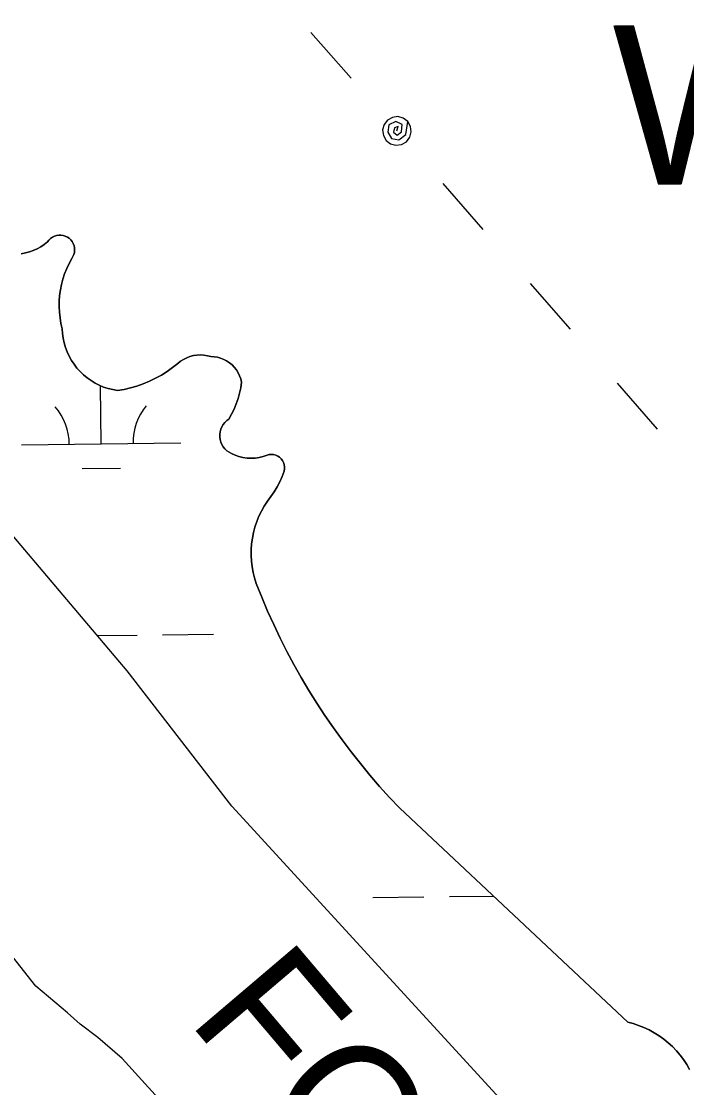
# Model space of a CAD drawing. Extents: x 3684037 to 3722149, y 433263 to 459021.
# Drawn here: x 3713727 to 3714145, y 455154 to 455822 of the extents above; entities that cross this region are included whole.
import ezdxf

# ---------------------------------------------------------------- set-up
doc = ezdxf.new("R2010")
doc.units = 0
for name, color, linetype in [('V-RIVR-IDEN', 7, 'Continuous'), ('V-TOPO-SHOR', 7, 'Continuous'), ('V-UTIL-LINE', 7, 'Continuous'), ('V-WETL-SWMP', 7, 'Continuous')]:
    doc.layers.add(name, color=color, linetype=linetype)

msp = doc.modelspace()

# ---------------------------------------------------------------- linework, layer by layer
at = {"layer": 'V-TOPO-SHOR'}
for points in [[(3714476.87, 454624.67), (3714446.27, 454655.8), (3714333.63, 454789.67), (3714188.82, 454953.89), (3714034.33, 455139.22), (3713859.53, 455329.89), (3713793.84, 455414.78), (3713570.23, 455678.66), (3713470.96, 455793.25), (3713443.27, 455821.61), (3713412.98, 455846.19), (3713398.71, 455859.95), (3713387.38, 455871.55), (3713382.37, 455878.41), (3713381.56, 455881.39), (3713379.53, 455889.91), (3713380.9, 455897.11), (3713382.7, 455905.58), (3713389.65, 455918.67)], [(3713815.31, 455600.01), (3713811.63, 455597.98), (3713807.85, 455596.15), (3713803.96, 455594.54), (3713799.99, 455593.16), (3713795.95, 455591.99), (3713791.85, 455591.06), (3713787.7, 455590.36), (3713784.77, 455590.87), (3713781.9, 455591.59), (3713779.08, 455592.52), (3713776.34, 455593.66), (3713773.69, 455595), (3713771.16, 455596.54), (3713768.74, 455598.26), (3713766.45, 455600.15), (3713764.31, 455602.2), (3713762.33, 455604.41), (3713760.52, 455606.76), (3713758.89, 455609.24), (3713757.45, 455611.84), (3713756.21, 455614.53), (3713755.17, 455617.31), (3713754.33, 455620.15), (3713753.71, 455623.05), (3713753.31, 455625.99), (3713753.13, 455628.96), (3713752.33, 455632.38), (3713751.74, 455635.84), (3713751.36, 455639.33), (3713751.19, 455642.84), (3713751.24, 455646.35), (3713751.49, 455649.86), (3713751.96, 455653.34), (3713752.64, 455656.79), (3713753.53, 455660.18), (3713754.62, 455663.52), (3713755.92, 455666.79), (3713757.41, 455669.97), (3713759.09, 455673.05), (3713759.84, 455674.25), (3713760.4, 455675.54), (3713760.76, 455676.9), (3713760.9, 455678.3), (3713760.83, 455679.71), (3713760.55, 455681.08), (3713760.06, 455682.41), (3713759.37, 455683.63), (3713758.51, 455684.74), (3713757.48, 455685.71), (3713756.32, 455686.51), (3713755.05, 455687.12), (3713753.71, 455687.53), (3713752.31, 455687.73), (3713750.9, 455687.72), (3713749.52, 455687.49), (3713748.18, 455687.05), (3713746.92, 455686.41), (3713745.78, 455685.59), (3713744.77, 455684.61), (3713743.93, 455683.48), (3713741.85, 455681.88), (3713739.67, 455680.45), (3713737.37, 455679.19), (3713734.98, 455678.11), (3713732.52, 455677.22), (3713730, 455676.52), (3713727.43, 455676.02)], [(3713874.7, 455469.45), (3713873.63, 455472.89), (3713872.78, 455476.38), (3713872.15, 455479.91), (3713871.74, 455483.48), (3713871.55, 455487.07), (3713871.59, 455490.66), (3713871.85, 455494.25), (3713872.33, 455497.81), (3713873.04, 455501.33), (3713873.96, 455504.8), (3713875.1, 455508.21), (3713876.45, 455511.54), (3713878, 455514.78), (3713879.76, 455517.92), (3713881.71, 455520.94), (3713883.84, 455523.83), (3713885.93, 455526.8), (3713887.83, 455529.91), (3713889.53, 455533.12), (3713891.01, 455536.45), (3713892.28, 455539.85), (3713892.53, 455541.21), (3713892.54, 455542.59), (3713892.33, 455543.96), (3713891.89, 455545.27), (3713891.24, 455546.49), (3713890.4, 455547.58), (3713889.39, 455548.52), (3713888.24, 455549.28), (3713886.98, 455549.84), (3713885.64, 455550.18), (3713884.27, 455550.3), (3713882.89, 455550.18), (3713881.55, 455549.84), (3713879.12, 455549.01), (3713876.62, 455548.41), (3713874.08, 455548.04), (3713871.51, 455547.92), (3713868.95, 455548.04), (3713866.4, 455548.39), (3713863.9, 455548.99), (3713861.47, 455549.82), (3713859.13, 455550.88), (3713857.68, 455551.66), (3713856.34, 455552.62), (3713855.14, 455553.76), (3713854.11, 455555.05), (3713853.26, 455556.46), (3713852.6, 455557.97), (3713852.16, 455559.56), (3713851.93, 455561.19), (3713851.91, 455562.84), (3713852.12, 455564.48), (3713852.55, 455566.08), (3713853.19, 455567.6), (3713854.02, 455569.02), (3713855.04, 455570.32), (3713856.21, 455571.47), (3713857.54, 455572.46), (3713859.3, 455575.51), (3713860.85, 455578.67), (3713862.21, 455581.92), (3713863.35, 455585.25), (3713864.27, 455588.65), (3713864.98, 455592.1), (3713865.46, 455595.59), (3713864.98, 455597.62), (3713864.28, 455599.59), (3713863.38, 455601.47), (3713862.28, 455603.25), (3713861, 455604.9), (3713859.55, 455606.39), (3713857.94, 455607.73), (3713856.2, 455608.88), (3713854.35, 455609.85), (3713852.4, 455610.6), (3713850.39, 455611.14), (3713848.33, 455611.47), (3713846.24, 455611.57), (3713844.11, 455612.15), (3713841.94, 455612.5), (3713839.73, 455612.62), (3713837.53, 455612.52), (3713835.35, 455612.19), (3713833.21, 455611.63), (3713831.15, 455610.85), (3713829.18, 455609.87), (3713827.31, 455608.68), (3713825.59, 455607.32), (3713822.3, 455604.69), (3713818.87, 455602.25), (3713815.31, 455600.01)], [(3714320.37, 454569.41), (3714193.81, 454711.08), (3714040.31, 454894.52), (3713885.27, 455067.51), (3713790.64, 455171.89), (3713775.52, 455185.08), (3713764.31, 455193.42), (3713756.33, 455200.44), (3713736.6, 455217.23), (3713721.97, 455235.79), (3713657.55, 455311.95), (3713559.25, 455429.09), (3713473.66, 455520.35), (3713454.09, 455539.26)], [(3714146.38, 455165.02), (3714144.58, 455168.13), (3714142.59, 455171.12), (3714140.43, 455173.99), (3714138.1, 455176.72), (3714135.61, 455179.3), (3714132.96, 455181.73), (3714130.18, 455184), (3714127.25, 455186.09), (3714124.21, 455188), (3714121.06, 455189.72), (3714117.81, 455191.24), (3714114.47, 455192.57), (3714111.06, 455193.69), (3714107.59, 455194.6), (3713964.78, 455328.56), (3713958.36, 455335.36), (3713952.09, 455342.3), (3713945.97, 455349.37), (3713940.02, 455356.58), (3713934.22, 455363.92), (3713928.58, 455371.38), (3713923.12, 455378.97), (3713917.82, 455386.68), (3713912.7, 455394.5), (3713907.75, 455402.44), (3713902.97, 455410.48), (3713898.38, 455418.63), (3713893.97, 455426.87), (3713889.74, 455435.21), (3713885.7, 455443.65), (3713881.84, 455452.17), (3713878.17, 455460.77), (3713874.7, 455469.45)]]:
    msp.add_lwpolyline(points, dxfattribs=at)
at = {"layer": 'V-UTIL-LINE'}
for points in [[(3713909.05, 455814.67), (3713934.16, 455785.93)], [(3713962.96, 455752.97), (3713963.66, 455755.75), (3713961.49, 455754.93), (3713960.88, 455752.25), (3713963.04, 455750.27), (3713965.7, 455752.38), (3713966.13, 455757.05), (3713962.24, 455758.8), (3713957.86, 455756.69), (3713957.33, 455752.15), (3713959.46, 455748.22), (3713964.23, 455747.44), (3713968.58, 455750.81), (3713969.74, 455758.89), (3713966.95, 455761.03), (3713963.56, 455761.95), (3713960.08, 455761.49), (3713957.04, 455759.74), (3713954.89, 455756.96), (3713953.98, 455753.57), (3713954.43, 455750.09), (3713956.18, 455747.04), (3713958.96, 455744.9), (3713962.35, 455743.98), (3713965.83, 455744.44), (3713968.88, 455746.19), (3713971.02, 455748.97), (3713971.94, 455752.36), (3713971.49, 455755.84), (3713969.74, 455758.89)], [(3713991.76, 455720), (3714016.87, 455691.26)], [(3714046.41, 455657.45), (3714071.52, 455628.7)], [(3714101.06, 455594.89), (3714126.17, 455566.15)]]:
    msp.add_lwpolyline(points, dxfattribs=at)
at = {"layer": 'V-WETL-SWMP'}
for p, q in [((3713745.78, 455685.59), (3713746.92, 455686.41)), ((3713746.92, 455686.41), (3713748.18, 455687.05)), ((3713748.18, 455687.05), (3713749.52, 455687.49)), ((3713749.52, 455687.49), (3713750.9, 455687.72)), ((3713750.9, 455687.72), (3713752.31, 455687.73)), ((3713752.31, 455687.73), (3713753.71, 455687.53)), ((3713753.71, 455687.53), (3713755.05, 455687.12)), ((3713755.05, 455687.12), (3713756.32, 455686.51)), ((3713756.32, 455686.51), (3713757.48, 455685.71)), ((3713737.37, 455679.19), (3713739.66, 455680.45)), ((3713739.66, 455680.45), (3713741.86, 455681.88)), ((3713741.86, 455681.88), (3713743.93, 455683.48)), ((3713743.93, 455683.48), (3713744.77, 455684.61)), ((3713744.77, 455684.61), (3713745.78, 455685.59)), ((3713757.48, 455685.71), (3713758.51, 455684.75)), ((3713758.51, 455684.75), (3713759.37, 455683.64)), ((3713759.37, 455683.64), (3713760.06, 455682.41)), ((3713760.06, 455682.41), (3713760.55, 455681.09)), ((3713760.55, 455681.09), (3713760.83, 455679.71)), ((3713760.83, 455679.71), (3713760.9, 455678.3)), ((3713793.84, 455414.78), (3713570.23, 455678.66)), ((3713727.43, 455676.02), (3713730, 455676.52)), ((3713730, 455676.52), (3713732.52, 455677.22)), ((3713732.52, 455677.22), (3713734.98, 455678.11)), ((3713734.98, 455678.11), (3713737.37, 455679.19)), ((3713759.09, 455673.06), (3713757.41, 455669.97)), ((3713759.84, 455674.25), (3713759.09, 455673.06)), ((3713760.4, 455675.54), (3713759.84, 455674.25)), ((3713760.76, 455676.9), (3713760.4, 455675.54)), ((3713760.9, 455678.3), (3713760.76, 455676.9)), ((3713755.92, 455666.79), (3713754.62, 455663.52)), ((3713757.41, 455669.97), (3713755.92, 455666.79)), ((3713753.53, 455660.18), (3713752.64, 455656.78)), ((3713754.62, 455663.52), (3713753.53, 455660.18)), ((3713751.96, 455653.34), (3713751.49, 455649.86)), ((3713752.64, 455656.78), (3713751.96, 455653.34)), ((3713751.24, 455646.35), (3713751.19, 455642.84)), ((3713751.49, 455649.86), (3713751.24, 455646.35)), ((3713751.19, 455642.84), (3713751.36, 455639.33)), ((3713751.36, 455639.33), (3713751.74, 455635.84)), ((3713751.74, 455635.84), (3713752.33, 455632.38)), ((3713752.33, 455632.38), (3713753.13, 455628.96)), ((3713753.13, 455628.96), (3713753.31, 455625.99)), ((3713753.31, 455625.99), (3713753.72, 455623.06)), ((3713753.72, 455623.06), (3713754.33, 455620.15)), ((3713754.33, 455620.15), (3713755.17, 455617.31)), ((3713755.17, 455617.31), (3713756.21, 455614.53)), ((3713756.21, 455614.53), (3713757.45, 455611.84)), ((3713835.35, 455612.19), (3713837.53, 455612.52)), ((3713837.53, 455612.52), (3713839.73, 455612.62)), ((3713839.73, 455612.62), (3713841.94, 455612.5)), ((3713841.94, 455612.5), (3713844.11, 455612.15)), ((3713757.45, 455611.84), (3713758.89, 455609.24)), ((3713758.89, 455609.24), (3713760.52, 455606.76)), ((3713760.52, 455606.76), (3713762.33, 455604.41)), ((3713822.3, 455604.69), (3713825.59, 455607.32)), ((3713825.59, 455607.32), (3713827.32, 455608.69)), ((3713827.32, 455608.69), (3713829.18, 455609.87)), ((3713829.18, 455609.87), (3713831.15, 455610.86)), ((3713831.15, 455610.86), (3713833.21, 455611.63)), ((3713833.21, 455611.63), (3713835.35, 455612.19)), ((3713844.11, 455612.15), (3713846.24, 455611.57)), ((3713846.24, 455611.57), (3713848.33, 455611.47)), ((3713848.33, 455611.47), (3713850.39, 455611.14)), ((3713850.39, 455611.14), (3713852.4, 455610.6)), ((3713852.4, 455610.6), (3713854.35, 455609.84)), ((3713854.35, 455609.84), (3713856.2, 455608.88)), ((3713856.2, 455608.88), (3713857.94, 455607.73)), ((3713857.94, 455607.73), (3713859.55, 455606.39)), ((3713859.55, 455606.39), (3713861, 455604.9)), ((3713762.33, 455604.41), (3713764.31, 455602.2)), ((3713764.31, 455602.2), (3713766.45, 455600.15)), ((3713766.45, 455600.15), (3713768.74, 455598.25)), ((3713811.63, 455597.98), (3713815.31, 455600.01)), ((3713815.31, 455600.01), (3713818.87, 455602.25)), ((3713818.87, 455602.25), (3713822.3, 455604.69)), ((3713861, 455604.9), (3713862.28, 455603.25)), ((3713862.28, 455603.25), (3713863.38, 455601.48)), ((3713863.38, 455601.48), (3713864.28, 455599.59)), ((3713864.28, 455599.59), (3713864.98, 455597.62)), ((3713768.74, 455598.25), (3713771.16, 455596.54)), ((3713771.16, 455596.54), (3713773.7, 455595)), ((3713773.7, 455595), (3713776.34, 455593.66)), ((3713776.34, 455593.66), (3713779.08, 455592.52)), ((3713777.5, 455556.97), (3713777.08, 455592.96)), ((3713779.08, 455592.52), (3713781.9, 455591.59)), ((3713795.95, 455592), (3713799.99, 455593.16)), ((3713799.99, 455593.16), (3713803.96, 455594.55)), ((3713803.96, 455594.55), (3713807.84, 455596.15)), ((3713807.84, 455596.15), (3713811.63, 455597.98)), ((3713864.98, 455597.62), (3713865.46, 455595.59)), ((3713865.46, 455595.59), (3713864.98, 455592.1)), ((3713781.9, 455591.59), (3713784.78, 455590.87)), ((3713784.78, 455590.87), (3713787.7, 455590.36)), ((3713787.7, 455590.36), (3713791.85, 455591.06)), ((3713791.85, 455591.06), (3713795.95, 455592)), ((3713864.27, 455588.65), (3713863.35, 455585.25)), ((3713864.98, 455592.1), (3713864.27, 455588.65)), ((3713862.21, 455581.92), (3713860.85, 455578.67)), ((3713863.35, 455585.25), (3713862.21, 455581.92)), ((3713857.54, 455572.46), (3713856.22, 455571.47)), ((3713859.3, 455575.51), (3713857.54, 455572.46)), ((3713860.85, 455578.67), (3713859.3, 455575.51)), ((3713852.55, 455566.07), (3713852.12, 455564.48)), ((3713853.19, 455567.6), (3713852.55, 455566.07)), ((3713854.02, 455569.02), (3713853.19, 455567.6)), ((3713855.04, 455570.32), (3713854.02, 455569.02)), ((3713856.22, 455571.47), (3713855.04, 455570.32)), ((3713852.12, 455564.48), (3713851.91, 455562.84)), ((3713851.91, 455562.84), (3713851.93, 455561.19)), ((3713851.93, 455561.19), (3713852.16, 455559.56)), ((3713852.16, 455559.56), (3713852.6, 455557.97)), ((3713727.51, 455556.38), (3713827.5, 455557.55)), ((3713852.6, 455557.97), (3713853.26, 455556.46)), ((3713853.26, 455556.46), (3713854.11, 455555.05)), ((3713854.11, 455555.05), (3713855.14, 455553.76)), ((3713855.14, 455553.76), (3713856.34, 455552.62)), ((3713856.34, 455552.62), (3713857.67, 455551.66)), ((3713857.67, 455551.66), (3713859.13, 455550.88)), ((3713859.13, 455550.88), (3713861.47, 455549.82)), ((3713861.47, 455549.82), (3713863.9, 455548.99)), ((3713863.9, 455548.99), (3713866.4, 455548.39)), ((3713866.4, 455548.39), (3713868.95, 455548.04)), ((3713868.95, 455548.04), (3713871.51, 455547.92)), ((3713871.51, 455547.92), (3713874.08, 455548.04)), ((3713874.08, 455548.04), (3713876.62, 455548.41)), ((3713876.62, 455548.41), (3713879.12, 455549.01)), ((3713879.12, 455549.01), (3713881.55, 455549.84)), ((3713881.55, 455549.84), (3713882.89, 455550.18)), ((3713882.89, 455550.18), (3713884.27, 455550.3)), ((3713884.27, 455550.3), (3713885.64, 455550.18)), ((3713885.64, 455550.18), (3713886.98, 455549.84)), ((3713886.98, 455549.84), (3713888.24, 455549.28)), ((3713888.24, 455549.28), (3713889.39, 455548.52)), ((3713889.39, 455548.52), (3713890.4, 455547.58)), ((3713890.4, 455547.58), (3713891.24, 455546.49)), ((3713891.24, 455546.49), (3713891.89, 455545.27)), ((3713765.68, 455541.4), (3713789.68, 455541.68)), ((3713892.28, 455539.86), (3713891.02, 455536.45)), ((3713891.89, 455545.27), (3713892.33, 455543.96)), ((3713892.53, 455541.21), (3713892.28, 455539.86)), ((3713892.33, 455543.96), (3713892.54, 455542.59)), ((3713892.54, 455542.59), (3713892.53, 455541.21)), ((3713889.53, 455533.12), (3713887.83, 455529.91)), ((3713891.02, 455536.45), (3713889.53, 455533.12)), ((3713885.93, 455526.81), (3713883.84, 455523.83)), ((3713887.83, 455529.91), (3713885.93, 455526.81)), ((3713881.71, 455520.94), (3713879.76, 455517.92)), ((3713883.84, 455523.83), (3713881.71, 455520.94)), ((3713878.01, 455514.78), (3713876.45, 455511.54)), ((3713879.76, 455517.92), (3713878.01, 455514.78)), ((3713875.1, 455508.21), (3713873.96, 455504.8)), ((3713876.45, 455511.54), (3713875.1, 455508.21)), ((3713873.04, 455501.33), (3713872.33, 455497.81)), ((3713873.96, 455504.8), (3713873.04, 455501.33)), ((3713871.85, 455494.25), (3713871.59, 455490.66)), ((3713872.33, 455497.81), (3713871.85, 455494.25)), ((3713871.59, 455490.66), (3713871.55, 455487.07)), ((3713871.55, 455487.07), (3713871.74, 455483.48)), ((3713871.74, 455483.48), (3713872.15, 455479.91)), ((3713872.15, 455479.91), (3713872.78, 455476.38)), ((3713872.78, 455476.38), (3713873.63, 455472.89)), ((3713873.63, 455472.89), (3713874.7, 455469.45)), ((3713874.7, 455469.45), (3713878.17, 455460.77)), ((3713878.17, 455460.77), (3713881.84, 455452.17)), ((3713881.84, 455452.17), (3713885.7, 455443.65)), ((3713885.7, 455443.65), (3713889.74, 455435.21)), ((3713775.13, 455436.86), (3713800.06, 455437.15)), ((3713816.05, 455437.34), (3713848.05, 455437.71)), ((3713889.74, 455435.21), (3713893.97, 455426.87)), ((3713893.97, 455426.87), (3713898.38, 455418.63)), ((3713859.53, 455329.89), (3713793.84, 455414.78)), ((3713898.38, 455418.63), (3713902.97, 455410.48)), ((3713902.97, 455410.48), (3713907.75, 455402.44)), ((3713907.75, 455402.44), (3713912.7, 455394.5)), ((3713912.7, 455394.5), (3713917.82, 455386.68)), ((3713917.82, 455386.68), (3713923.12, 455378.97)), ((3713923.12, 455378.97), (3713928.58, 455371.38)), ((3713928.58, 455371.38), (3713934.22, 455363.92)), ((3713934.22, 455363.92), (3713940.02, 455356.58)), ((3713940.02, 455356.58), (3713945.97, 455349.37)), ((3713945.97, 455349.37), (3713952.09, 455342.3)), ((3713952.09, 455342.3), (3713958.36, 455335.36)), ((3713958.36, 455335.36), (3713964.78, 455328.56)), ((3714034.34, 455139.22), (3713859.53, 455329.89)), ((3713964.78, 455328.56), (3714107.59, 455194.6)), ((3713947.89, 455272.68), (3713979.88, 455273.06)), ((3713995.88, 455273.24), (3714023.41, 455273.56)), ((3713731.38, 455223.73), (3713731.47, 455223.73)), ((3714107.59, 455194.6), (3714111.06, 455193.69)), ((3714111.06, 455193.69), (3714114.47, 455192.57)), ((3714114.47, 455192.57), (3714117.81, 455191.24)), ((3714117.81, 455191.24), (3714121.06, 455189.72)), ((3714121.06, 455189.72), (3714124.21, 455188)), ((3714124.21, 455188), (3714127.25, 455186.09)), ((3714127.25, 455186.09), (3714130.18, 455184)), ((3714130.18, 455184), (3714132.96, 455181.73)), ((3714132.96, 455181.73), (3714135.61, 455179.3)), ((3714135.61, 455179.3), (3714138.1, 455176.72)), ((3714138.1, 455176.72), (3714140.43, 455173.99)), ((3714140.43, 455173.99), (3714142.6, 455171.12)), ((3714142.6, 455171.12), (3714144.58, 455168.13)), ((3714144.58, 455168.13), (3714146.38, 455165.02))]:
    msp.add_line(p, q, dxfattribs=at)
msp.add_lwpolyline([(3714769.24, 454057.62), (3714712, 454112.29), (3714681.05, 454141.11), (3714620.95, 454216.3), (3714521.72, 454330.29), (3714496.02, 454356.15), (3714447.62, 454423.69), (3714320.37, 454569.41), (3714193.81, 454711.08), (3714040.31, 454894.52), (3713885.27, 455067.51), (3713790.64, 455171.89), (3713775.52, 455185.08), (3713764.31, 455193.42), (3713756.33, 455200.44), (3713736.6, 455217.23), (3713721.97, 455235.79), (3713657.55, 455311.94), (3713559.25, 455429.1), (3713473.66, 455520.35), (3713454.09, 455539.26)], dxfattribs=at)
for centre, start, end in [((3713722.26, 455556.8), 359.89487, 41.43853), ((3713832.74, 455558.08), 139.89486, 181.43852)]:
    msp.add_arc(centre, 35.25, start, end, dxfattribs=at)

# ---------------------------------------------------------------- texts
at = {"layer": 'V-RIVR-IDEN'}
for s, height, rotation, p in [('Water', 100, 0.5305, (3714098.91, 455719.02)), ('FORTY', 83, 310.35672, (3713830.91, 455195.96))]:
    msp.add_text(s, height=height, rotation=rotation, dxfattribs=at).set_placement(p)

doc.saveas('drawing.dxf')
